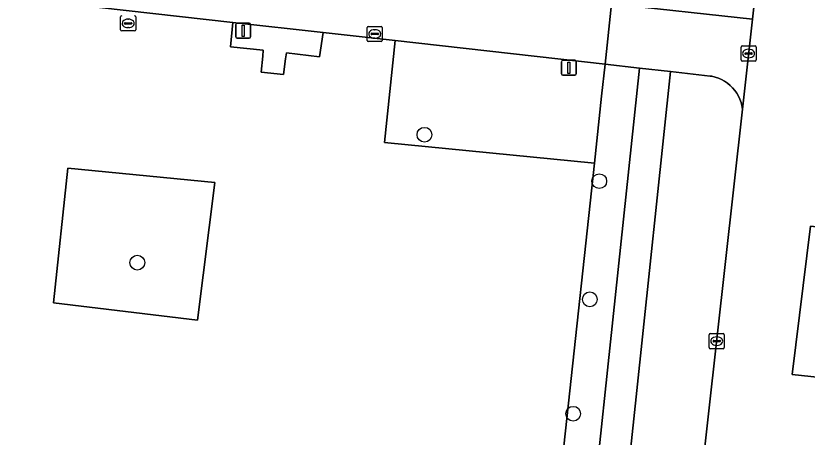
# Model space of a CAD drawing. Extents: x 162510 to 163918, y 388494 to 389774.
# Drawn here: x 162772.2 to 162824.6, y 388597.4 to 388625.2 of the extents above; entities that cross this region are included whole.
import ezdxf

# ---------------------------------------------------------------- set-up
doc = ezdxf.new("R2010")
doc.units = 0
for name, color, linetype in [('IMGEO_Boom', 7, 'Continuous'), ('IMGEO_Groenvoorziening', 7, 'Continuous'), ('IMGEO_Hek', 7, 'Continuous'), ('IMGEO_Kolk', 7, 'Continuous'), ('IMGEO_Lichtmast', 7, 'Continuous'), ('IMGEO_Parkeervlak_open', 7, 'Continuous'), ('IMGEO_Rijbaan_lokaal_open', 7, 'Continuous'), ('IMGEO_Rioolput', 7, 'Continuous'), ('IMGEO_Vlaggenmast', 7, 'Continuous'), ('IMGEO_Voetpad_open', 7, 'Continuous')]:
    doc.layers.add(name, color=color, linetype=linetype)

msp = doc.modelspace()

# ---------------------------------------------------------------- linework, layer by layer
at = {"layer": 'IMGEO_Boom'}
for centre in [(162799.237, 388617.37), (162810.809, 388614.297), (162780.223, 388608.907), (162810.188, 388606.475), (162809.084, 388598.907)]:
    msp.add_circle(centre, 0.489, dxfattribs=at)
at = {"layer": 'IMGEO_Groenvoorziening'}
msp.add_lwpolyline([(162747.305, 388583.092), (162806.306, 388576.85), (162806.831, 388581.699), (162810.488, 388615.489), (162796.583, 388616.858), (162797.299, 388623.599), (162792.525, 388624.136), (162792.289, 388622.524), (162790.094, 388622.791), (162790.044, 388622.399), (162789.911, 388621.35), (162788.432, 388621.513), (162788.528, 388622.568), (162788.565, 388622.972), (162786.384, 388623.19), (162786.552, 388624.808), (162751.612, 388628.739)], dxfattribs=at)
for points in [[(162810.967, 388619.914), (162811.197, 388622.036), (162797.299, 388623.599), (162796.583, 388616.858), (162810.488, 388615.489)], [(162813.483, 388621.78), (162811.197, 388622.036), (162810.967, 388619.914), (162810.488, 388615.489), (162806.831, 388581.699), (162806.306, 388576.85), (162805.97, 388573.351), (162808.314, 388573.078), (162808.687, 388576.597)], [(162785.358, 388614.22), (162775.623, 388615.163), (162774.672, 388606.256), (162784.208, 388605.09)], [(162775.623, 388615.163), (162785.358, 388614.22), (162784.208, 388605.09), (162774.672, 388606.256)]]:
    msp.add_lwpolyline(points, close=True, dxfattribs=at)
at = {"layer": 'IMGEO_Hek'}
for points in [[(162810.967, 388619.914), (162811.197, 388622.036)], [(162788.432, 388621.513), (162789.911, 388621.35)], [(162806.831, 388581.699), (162810.488, 388615.489), (162810.967, 388619.914)]]:
    msp.add_lwpolyline(points, dxfattribs=at)
at = {"layer": 'IMGEO_Kolk'}
for p, q in [((162795.445, 388623.616), (162795.445, 388624.468)), ((162795.52, 388624.542), (162796.372, 388624.542)), ((162795.933, 388624.322), (162795.958, 388624.322)), ((162796.446, 388624.468), (162796.446, 388623.616)), ((162795.704, 388624.036), (162795.704, 388624.048)), ((162796.142, 388623.999), (162795.744, 388623.999)), ((162795.747, 388624.085), (162796.145, 388624.085)), ((162795.956, 388623.762), (162795.931, 388623.762)), ((162796.188, 388624.048), (162796.188, 388624.036)), ((162796.372, 388623.542), (162795.52, 388623.542)), ((162820.198, 388622.319), (162820.198, 388623.171)), ((162820.273, 388623.245), (162821.125, 388623.245)), ((162821.199, 388623.171), (162821.199, 388622.319)), ((162820.457, 388622.739), (162820.457, 388622.751)), ((162820.895, 388622.702), (162820.497, 388622.702)), ((162820.5, 388622.788), (162820.898, 388622.788)), ((162820.686, 388623.025), (162820.711, 388623.025)), ((162820.941, 388622.751), (162820.941, 388622.739)), ((162821.125, 388622.245), (162820.273, 388622.245)), ((162820.709, 388622.465), (162820.684, 388622.465)), ((162818.164, 388604.212), (162819.016, 388604.212)), ((162818.089, 388603.286), (162818.089, 388604.138)), ((162818.348, 388603.706), (162818.348, 388603.718)), ((162818.391, 388603.755), (162818.789, 388603.755)), ((162818.577, 388603.992), (162818.602, 388603.992)), ((162818.832, 388603.718), (162818.832, 388603.706)), ((162819.09, 388604.138), (162819.09, 388603.286)), ((162819.016, 388603.212), (162818.164, 388603.212)), ((162818.786, 388603.669), (162818.388, 388603.669)), ((162818.6, 388603.432), (162818.575, 388603.432))]:
    msp.add_line(p, q, dxfattribs=at)
for points in [[(162795.445, 388623.616), (162795.445, 388624.468)], [(162795.52, 388624.542), (162796.372, 388624.542)], [(162796.446, 388624.468), (162796.446, 388623.616)], [(162796.372, 388623.542), (162795.52, 388623.542)], [(162820.198, 388622.319), (162820.198, 388623.171)], [(162820.273, 388623.245), (162821.125, 388623.245)], [(162821.199, 388623.171), (162821.199, 388622.319)], [(162821.125, 388622.245), (162820.273, 388622.245)], [(162818.164, 388604.212), (162819.016, 388604.212)], [(162818.089, 388603.286), (162818.089, 388604.138)], [(162819.09, 388604.138), (162819.09, 388603.286)], [(162819.016, 388603.212), (162818.164, 388603.212)]]:
    msp.add_lwpolyline(points, dxfattribs=at)
for centre, radius, start, end in [((162795.522, 388624.466), 0.0765, 91.552, 178.448), ((162795.522, 388624.466), 0.0765, 91.552, 178.448), ((162796.37, 388624.466), 0.0765, 1.552, 88.448), ((162796.37, 388624.466), 0.0765, 1.552, 88.448), ((162795.522, 388623.618), 0.0765, 181.552, 268.448), ((162795.522, 388623.618), 0.0765, 181.552, 268.448), ((162795.744, 388624.045), 0.0403, 85.8775, 175.7526), ((162795.741, 388624.035), 0.0366, 178.938, 274.7102), ((162796.145, 388624.042), 0.043, 264.8664, 352.4533), ((162796.149, 388624.047), 0.0386, 1.7309, 96.639), ((162796.37, 388623.618), 0.0765, 271.552, 358.448), ((162796.37, 388623.618), 0.0765, 271.552, 358.448), ((162820.275, 388623.169), 0.0765, 91.552, 178.448), ((162820.275, 388623.169), 0.0765, 91.552, 178.448), ((162821.123, 388623.169), 0.0765, 1.552, 88.448), ((162821.123, 388623.169), 0.0765, 1.552, 88.448), ((162820.497, 388622.748), 0.0403, 85.8775, 175.7526), ((162820.494, 388622.738), 0.0366, 178.938, 274.7102), ((162820.898, 388622.745), 0.043, 264.8664, 352.4533), ((162820.902, 388622.75), 0.0386, 1.7309, 96.639), ((162820.275, 388622.321), 0.0765, 181.552, 268.448), ((162820.275, 388622.321), 0.0765, 181.552, 268.448), ((162821.123, 388622.321), 0.0765, 271.552, 358.448), ((162821.123, 388622.321), 0.0765, 271.552, 358.448), ((162818.166, 388604.136), 0.0765, 91.552, 178.448), ((162818.166, 388604.136), 0.0765, 91.552, 178.448), ((162819.014, 388604.136), 0.0765, 1.552, 88.448), ((162819.014, 388604.136), 0.0765, 1.552, 88.448), ((162818.388, 388603.715), 0.0403, 85.8775, 175.7526), ((162818.385, 388603.705), 0.0366, 178.938, 274.7102), ((162818.789, 388603.712), 0.043, 264.8664, 352.4533), ((162818.793, 388603.717), 0.0386, 1.7309, 96.639), ((162818.166, 388603.288), 0.0765, 181.552, 268.448), ((162818.166, 388603.288), 0.0765, 181.552, 268.448), ((162819.014, 388603.288), 0.0765, 271.552, 358.448), ((162819.014, 388603.288), 0.0765, 271.552, 358.448)]:
    msp.add_arc(centre, radius, start, end, dxfattribs=at)
for centre, major_axis, ratio, start_param, end_param in [((162795.932, 388624.042), (-0.387, 0.002), 0.722429, 4.712389, 7.853982), ((162795.957, 388624.042), (-0.39, 0.002), 0.717154, 1.570796, 4.712389), ((162820.685, 388622.745), (-0.387, 0.002), 0.722429, 4.712389, 7.853982), ((162820.71, 388622.745), (-0.39, 0.002), 0.717154, 1.570796, 4.712389), ((162818.576, 388603.712), (-0.387, 0.002), 0.722429, 4.712389, 7.853982), ((162818.601, 388603.712), (-0.39, 0.002), 0.717154, 1.570796, 4.712389)]:
    msp.add_ellipse(centre, major_axis=major_axis, ratio=ratio, start_param=start_param, end_param=end_param, dxfattribs=at)
at = {"layer": 'IMGEO_Lichtmast'}
for p, q in [((162786.737, 388623.856), (162786.737, 388624.656)), ((162786.737, 388624.656), (162786.737, 388623.856)), ((162786.837, 388624.756), (162787.627, 388624.756)), ((162787.627, 388624.756), (162786.837, 388624.756)), ((162787.727, 388624.656), (162787.727, 388623.856)), ((162787.727, 388623.856), (162787.727, 388624.656)), ((162787.627, 388623.756), (162786.837, 388623.756)), ((162786.837, 388623.756), (162787.627, 388623.756))]:
    msp.add_line(p, q, dxfattribs=at)
msp.add_lwpolyline([(162787.157, 388624.631), (162787.307, 388624.631), (162787.307, 388623.881), (162787.157, 388623.881), (162787.157, 388624.631)], dxfattribs=at)
for centre, start, end in [((162786.837, 388624.656), 90, 180), ((162786.837, 388624.656), 90, 180), ((162787.627, 388624.656), 0, 90), ((162787.627, 388624.656), 360, 90), ((162786.837, 388623.856), 180, 270), ((162786.837, 388623.856), 180, 270), ((162787.627, 388623.856), 270, 0), ((162787.627, 388623.856), 270, 0)]:
    msp.add_arc(centre, 0.1, start, end, dxfattribs=at)
at = {"layer": 'IMGEO_Parkeervlak_open'}
for points in [[(162815.18, 388573.203), (162820.293, 388619.072), (162820.255, 388619.295), (162820.197, 388619.513), (162820.12, 388619.725), (162820.025, 388619.93), (162819.911, 388620.125), (162819.78, 388620.309), (162819.634, 388620.481), (162819.473, 388620.639), (162819.298, 388620.782), (162819.111, 388620.909), (162818.914, 388621.019), (162818.707, 388621.11), (162818.494, 388621.183), (162818.274, 388621.237), (162818.163, 388621.256), (162815.538, 388621.55), (162813.255, 388600.036), (162810.689, 388575.93), (162813.251, 388575.636)], [(162885.661, 388604.528), (162824.809, 388611.321), (162823.586, 388601.495), (162883.015, 388595.16), (162883.868, 388603.034)]]:
    msp.add_lwpolyline(points, dxfattribs=at)
at = {"layer": 'IMGEO_Rijbaan_lokaal_open'}
for points in [[(162895.102, 388609.996), (162894.074, 388609.746), (162887.063, 388610.415), (162825.386, 388617.284), (162826.069, 388624.082), (162826.43, 388627.72), (162827.048, 388633.939), (162821.948, 388634.505), (162821.413, 388629.319), (162821.133, 388626.604), (162820.955, 388625.01), (162820.293, 388619.072), (162815.18, 388573.203), (162815.081, 388572.314), (162820.299, 388571.727), (162820.438, 388572.974), (162821.191, 388579.707), (162882.237, 388572.806), (162889.682, 388571.964)], [(162890.388, 388578.161), (162882.996, 388578.912), (162821.828, 388585.689), (162823.01, 388595.454), (162882.354, 388589.051), (162883.015, 388595.16), (162823.586, 388601.495), (162824.809, 388611.321), (162885.661, 388604.528), (162892.397, 388604.035), (162892.79, 388603.974)]]:
    msp.add_lwpolyline(points, dxfattribs=at)
msp.add_lwpolyline([(162811.197, 388622.036), (162813.483, 388621.78), (162815.538, 388621.55), (162818.163, 388621.256), (162818.274, 388621.237), (162818.494, 388621.183), (162818.707, 388621.11), (162818.914, 388621.019), (162819.111, 388620.909), (162819.298, 388620.782), (162819.473, 388620.639), (162819.634, 388620.481), (162819.78, 388620.309), (162819.911, 388620.125), (162820.025, 388619.93), (162820.12, 388619.725), (162820.197, 388619.513), (162820.255, 388619.295), (162820.293, 388619.072), (162820.955, 388625.01), (162811.63, 388626.04)], close=True, dxfattribs=at)
at = {"layer": 'IMGEO_Rioolput'}
for p, q in [((162779.119, 388624.313), (162779.119, 388625.165)), ((162779.378, 388624.733), (162779.378, 388624.745)), ((162779.816, 388624.696), (162779.418, 388624.696)), ((162779.421, 388624.782), (162779.819, 388624.782)), ((162779.607, 388625.019), (162779.632, 388625.019)), ((162779.862, 388624.745), (162779.862, 388624.733)), ((162780.12, 388625.165), (162780.12, 388624.313)), ((162780.046, 388624.239), (162779.194, 388624.239)), ((162779.63, 388624.459), (162779.605, 388624.459))]:
    msp.add_line(p, q, dxfattribs=at)
for points in [[(162779.119, 388624.313), (162779.119, 388625.165)], [(162780.12, 388625.165), (162780.12, 388624.313)], [(162780.046, 388624.239), (162779.194, 388624.239)]]:
    msp.add_lwpolyline(points, dxfattribs=at)
for centre, radius, start, end in [((162779.196, 388625.163), 0.0765, 91.552, 178.448), ((162779.196, 388625.163), 0.0765, 91.552, 178.448), ((162780.044, 388625.163), 0.0765, 1.552, 88.448), ((162780.044, 388625.163), 0.0765, 1.552, 88.448), ((162779.418, 388624.742), 0.0403, 85.8775, 175.7526), ((162779.415, 388624.732), 0.0366, 178.938, 274.7102), ((162779.819, 388624.739), 0.043, 264.8664, 352.4533), ((162779.823, 388624.744), 0.0386, 1.7309, 96.639), ((162779.196, 388624.315), 0.0765, 181.552, 268.448), ((162779.196, 388624.315), 0.0765, 181.552, 268.448), ((162780.044, 388624.315), 0.0765, 271.552, 358.448), ((162780.044, 388624.315), 0.0765, 271.552, 358.448)]:
    msp.add_arc(centre, radius, start, end, dxfattribs=at)
for centre, major_axis, ratio, start_param, end_param in [((162779.606, 388624.739), (-0.387, 0.002), 0.722429, 4.712389, 7.853982), ((162779.631, 388624.739), (-0.39, 0.002), 0.717154, 1.570796, 4.712389)]:
    msp.add_ellipse(centre, major_axis=major_axis, ratio=ratio, start_param=start_param, end_param=end_param, dxfattribs=at)
at = {"layer": 'IMGEO_Vlaggenmast'}
for p, q in [((162808.302, 388621.403), (162808.302, 388622.203)), ((162808.302, 388622.203), (162808.302, 388621.403)), ((162808.402, 388622.303), (162809.192, 388622.303)), ((162809.192, 388622.303), (162808.402, 388622.303)), ((162809.292, 388622.203), (162809.292, 388621.403)), ((162809.292, 388621.403), (162809.292, 388622.203)), ((162809.192, 388621.303), (162808.402, 388621.303)), ((162808.402, 388621.303), (162809.192, 388621.303))]:
    msp.add_line(p, q, dxfattribs=at)
msp.add_lwpolyline([(162808.722, 388622.178), (162808.872, 388622.178), (162808.872, 388621.428), (162808.722, 388621.428), (162808.722, 388622.178)], dxfattribs=at)
for centre, start, end in [((162808.402, 388622.203), 90, 180), ((162808.402, 388622.203), 90, 180), ((162809.192, 388622.203), 0, 90), ((162809.192, 388622.203), 360, 90), ((162808.402, 388621.403), 180, 270), ((162808.402, 388621.403), 180, 270), ((162809.192, 388621.403), 270, 0), ((162809.192, 388621.403), 270, 0)]:
    msp.add_arc(centre, 0.1, start, end, dxfattribs=at)
at = {"layer": 'IMGEO_Voetpad_open'}
for points in [[(162772.841, 388630.389), (162771.312, 388630.56), (162736.146, 388634.254), (162732.092, 388634.724), (162732.278, 388636.348), (162730.65, 388636.497), (162724.876, 388637.257), (162725.23, 388631.074), (162737.892, 388630.075), (162739.583, 388629.916), (162750.419, 388628.897), (162751.612, 388628.739), (162786.552, 388624.808), (162792.525, 388624.136), (162797.299, 388623.599), (162811.197, 388622.036), (162811.63, 388626.04), (162807.309, 388626.518), (162795.229, 388627.875), (162793.465, 388628.073)], [(162811.804, 388627.642), (162811.63, 388626.04), (162820.955, 388625.01), (162821.133, 388626.604), (162818.885, 388626.819), (162813.59, 388627.326), (162813.691, 388628.182), (162811.885, 388628.388)], [(162788.432, 388621.513), (162789.911, 388621.35), (162790.044, 388622.399), (162790.094, 388622.791), (162792.289, 388622.524), (162792.525, 388624.136), (162786.552, 388624.808), (162786.384, 388623.19), (162788.565, 388622.972), (162788.528, 388622.568)], [(162813.255, 388600.036), (162815.538, 388621.55), (162813.483, 388621.78), (162808.687, 388576.597), (162808.314, 388573.078), (162810.36, 388572.845), (162810.689, 388575.93)]]:
    msp.add_lwpolyline(points, close=True, dxfattribs=at)

doc.saveas('drawing.dxf')
